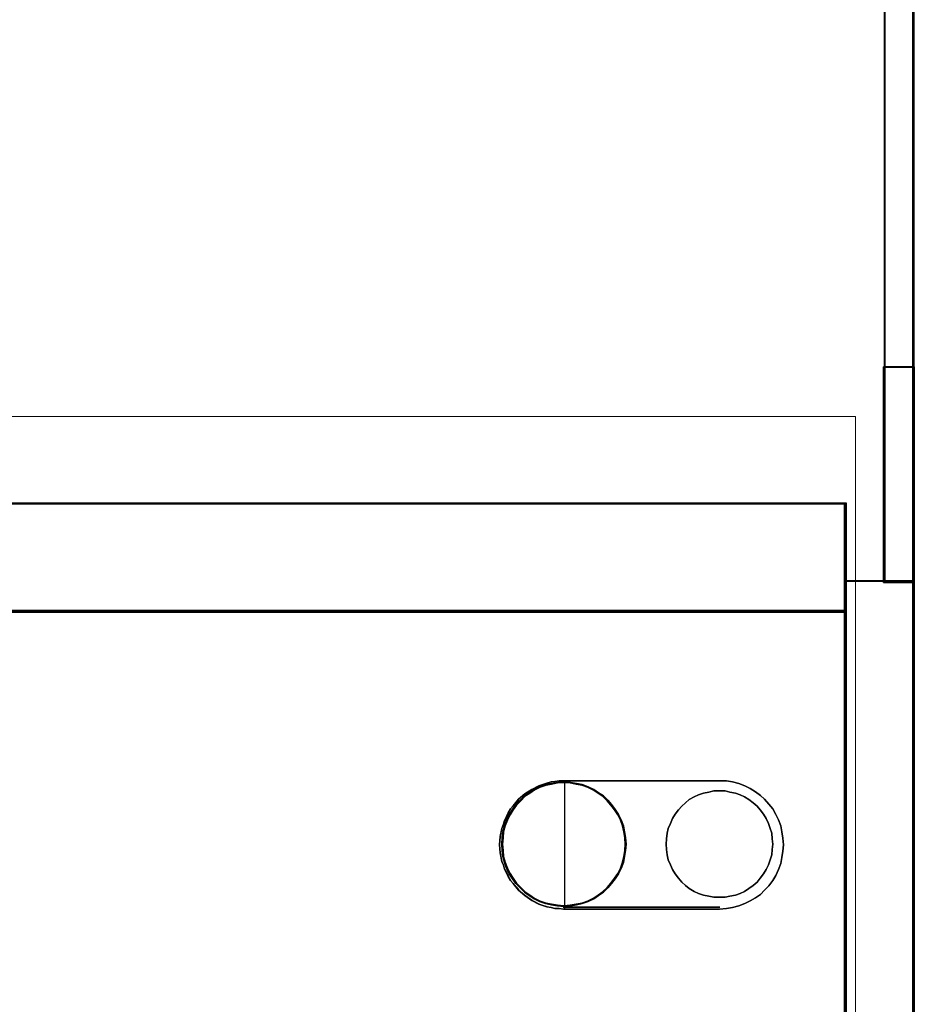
# Model space of a CAD drawing. Header units: millimetres. Extents: x -1290 to 1795, y -4192 to -1311.
# Tile 1053 of 1056: x 1507 to 1516, y -1922 to -1912. Entities that reach past the tile are written whole.
import ezdxf

# ---------------------------------------------------------------- set-up
doc = ezdxf.new("R2010")
doc.units = ezdxf.units.MM
doc.layers.add('30', color=7, linetype='Continuous')
doc.layers.add('Aparatura', color=7, linetype='Continuous', lineweight=13)

# ---------------------------------------------------------------- blocks, each defined once
blk = doc.blocks.new('*U178')
at = {"layer": '30', "color": 7}
for points in [[(550.756595, -710.941748), (550.756595, -699.849237), (550.756595, -710.941748)], [(550.756595, -710.941748), (550.756595, -699.849237), (550.756595, -710.941748)], [(550.756595, -710.941748), (552.351766, -710.941748), (552.351766, -699.849237), (550.756595, -699.849237), (550.756595, -710.941748)], [(550.799562, -710.898657), (552.308799, -710.898657), (552.308799, -699.892329), (550.799562, -699.892329), (550.799562, -710.898657)], [(552.264041, -710.941748), (552.264041, -699.849237), (552.264041, -710.941748)], [(552.264041, -710.941748), (552.264041, -699.849237), (552.264041, -710.941748)], [(117.158256, -706.874973), (548.842747, -706.874973), (117.158256, -706.874973)], [(548.842747, -706.874973), (117.158256, -706.874973), (117.158256, -709.439856), (117.158256, -710.917451), (117.158256, -712.478684), (548.842747, -712.478684), (548.842747, -710.917451), (548.842747, -709.439856), (548.842747, -706.874973)], [(548.755022, -706.874973), (548.755022, -709.487405), (548.755022, -706.874973)], [(548.755022, -712.478684), (548.755022, -709.399426), (548.755022, -712.478684)], [(552.351766, -710.85377), (548.755022, -710.85377), (552.351766, -710.85377)], [(548.755022, -713.909889), (548.755022, -734.972333), (548.755022, -736.486626), (548.755022, -737.945854), (550.80629, -737.945854), (552.351766, -737.945854), (552.351766, -710.85377), (550.80629, -710.85377), (548.755022, -710.85377), (548.755022, -712.395596), (548.755022, -713.909889)], [(548.79799, -713.943259), (548.79799, -734.9387), (548.79799, -736.448177), (548.79799, -737.902763), (550.800248, -737.902763), (552.308799, -737.902763), (552.308799, -710.896861), (550.800248, -710.896861), (548.79799, -710.896861), (548.79799, -712.433783), (548.79799, -713.943259)], [(552.264041, -710.85377), (552.264041, -737.945854), (552.264041, -710.85377)], [(117.158256, -712.390705), (548.842747, -712.390705), (117.158256, -712.390705)], [(548.842747, -712.390705), (117.158256, -712.390705), (117.158256, -713.905613), (117.158256, -734.976603), (117.158256, -736.491511), (548.842747, -736.491511), (548.842747, -734.976603), (548.842747, -713.905613), (548.842747, -712.390705)], [(548.755022, -713.986892), (548.755022, -712.390705), (548.755022, -713.986892)], [(548.755022, -713.898914), (548.755022, -734.981507), (548.755022, -713.898914)], [(534.366255, -721.145494), (534.141066, -721.145494), (533.915878, -721.173305), (533.718838, -721.201116), (533.493649, -721.256738), (533.071421, -721.395794), (532.705489, -721.590472), (532.339558, -721.81296), (532.001775, -722.091071), (531.861032, -722.257938), (531.720289, -722.424804), (531.579546, -722.591671), (531.466952, -722.786348), (531.382506, -722.981026), (531.269912, -723.175704), (531.213615, -723.370381), (531.129169, -723.59287), (531.044723, -724.010036), (531.016575, -724.427203), (531.044723, -724.844369), (531.129169, -725.289346), (531.213615, -725.484024), (531.269912, -725.678702), (531.382506, -725.873379), (531.466952, -726.068057), (531.579546, -726.262735), (531.720289, -726.429601), (531.861032, -726.596468), (532.001775, -726.763334), (532.339558, -727.041445), (532.705489, -727.291745), (533.071421, -727.486423), (533.493649, -727.625478), (533.718838, -727.653289), (533.915878, -727.708911), (534.141066, -727.708911), (534.366255, -727.736722), (534.366255, -721.145494)], [(534.298474, -727.736722), (534.077842, -727.708911), (533.85721, -727.708911), (533.664157, -727.653289), (533.443525, -727.625478), (533.02984, -727.486423), (532.671314, -727.291745), (532.312787, -727.041445), (531.981839, -726.763334), (531.843944, -726.596468), (531.706049, -726.429601), (531.568154, -726.262735), (531.457838, -726.068057), (531.375101, -725.873379), (531.264785, -725.678702), (531.209627, -725.484024), (531.12689, -725.289346), (531.044153, -724.844369), (531.016575, -724.427203), (531.044153, -724.010036), (531.12689, -723.59287), (531.209627, -723.370381), (531.264785, -723.175704), (531.375101, -722.981026), (531.457838, -722.786348), (531.568154, -722.591671), (531.706049, -722.424804), (531.843944, -722.257938), (531.981839, -722.091071), (532.312787, -721.81296), (532.671314, -721.590472), (533.02984, -721.395794), (533.443525, -721.256738), (533.664157, -721.201116), (533.85721, -721.173305), (534.077842, -721.145494), (534.298474, -721.145494), (542.323958, -721.145494), (542.682485, -721.145494), (542.985853, -721.201116), (543.316801, -721.28455), (543.62017, -721.395794), (543.89596, -721.534849), (544.17175, -721.701716), (544.41996, -721.896394), (544.640592, -722.091071), (544.861224, -722.341371), (545.054277, -722.591671), (545.219751, -722.869782), (545.357646, -723.147893), (545.467962, -723.453815), (545.52312, -723.759737), (545.578278, -724.09347), (545.605857, -724.427203), (545.578278, -724.760936), (545.52312, -725.094669), (545.467962, -725.400591), (545.357646, -725.706513), (545.219751, -726.012435), (545.054277, -726.262735), (544.861224, -726.540846), (544.640592, -726.763334), (544.41996, -726.985823), (544.17175, -727.152689), (543.89596, -727.319556), (543.62017, -727.458611), (543.316801, -727.569856), (542.985853, -727.653289), (542.682485, -727.708911), (542.323958, -727.736722), (534.298474, -727.736722)], [(534.298474, -721.145494), (534.077842, -721.145494), (533.85721, -721.173305), (533.664157, -721.201116), (533.443525, -721.256738), (533.02984, -721.395794), (532.671314, -721.590472), (532.312787, -721.81296), (531.981839, -722.091071), (531.843944, -722.257938), (531.706049, -722.424804), (531.568154, -722.591671), (531.457838, -722.786348), (531.375101, -722.981026), (531.264785, -723.175704), (531.209627, -723.370381), (531.12689, -723.59287), (531.044153, -724.010036), (531.016575, -724.427203), (531.044153, -724.844369), (531.12689, -725.289346), (531.209627, -725.484024), (531.264785, -725.678702), (531.375101, -725.873379), (531.457838, -726.068057), (531.568154, -726.262735), (531.706049, -726.429601), (531.843944, -726.596468), (531.981839, -726.763334), (532.312787, -727.041445), (532.671314, -727.291745), (533.02984, -727.486423), (533.443525, -727.625478), (533.664157, -727.653289), (533.85721, -727.708911), (534.077842, -727.708911), (534.298474, -727.736722), (542.323958, -727.736722), (542.682485, -727.708911), (542.985853, -727.653289), (543.316801, -727.569856), (543.62017, -727.458611), (543.89596, -727.319556), (544.17175, -727.152689), (544.41996, -726.985823), (544.640592, -726.763334), (544.861224, -726.540846), (545.054277, -726.262735), (545.219751, -726.012435), (545.357646, -725.706513), (545.467962, -725.400591), (545.52312, -725.094669), (545.578278, -724.760936), (545.605857, -724.427203), (545.578278, -724.09347), (545.52312, -723.759737), (545.467962, -723.453815), (545.357646, -723.147893), (545.219751, -722.869782), (545.054277, -722.591671), (544.861224, -722.341371), (544.640592, -722.091071), (544.41996, -721.896394), (544.17175, -721.701716), (543.89596, -721.534849), (543.62017, -721.395794), (543.316801, -721.28455), (542.985853, -721.201116), (542.682485, -721.145494), (542.323958, -721.145494), (534.298474, -721.145494)], [(537.519001, -724.398914), (537.491204, -724.065048), (537.435611, -723.759003), (537.380018, -723.452959), (537.268832, -723.146914), (537.129849, -722.868692), (536.963069, -722.618292), (536.768493, -722.367892), (536.573917, -722.145314), (536.351544, -721.922736), (536.101375, -721.755803), (535.851205, -721.58887), (535.573239, -721.449759), (535.267477, -721.33847), (534.961714, -721.282825), (534.655952, -721.227181), (534.322392, -721.199359), (533.988833, -721.227181), (533.683071, -721.282825), (533.377308, -721.33847), (533.071546, -721.449759), (532.79358, -721.58887), (532.54341, -721.755803), (532.293241, -721.922736), (532.070868, -722.145314), (531.848495, -722.367892), (531.681716, -722.618292), (531.514936, -722.868692), (531.375953, -723.146914), (531.264767, -723.452959), (531.181377, -723.759003), (531.15358, -724.065048), (531.125784, -724.398914), (531.15358, -724.732781), (531.181377, -725.038825), (531.264767, -725.34487), (531.375953, -725.650914), (531.514936, -725.929137), (531.681716, -726.179537), (531.848495, -726.429937), (532.070868, -726.652514), (532.293241, -726.875092), (532.54341, -727.042026), (532.79358, -727.208959), (533.071546, -727.34807), (533.377308, -727.459359), (533.683071, -727.515003), (533.988833, -727.570648), (534.322392, -727.59847), (534.655952, -727.570648), (534.961714, -727.515003), (535.267477, -727.459359), (535.573239, -727.34807), (535.851205, -727.208959), (536.101375, -727.042026), (536.351544, -726.875092), (536.573917, -726.652514), (536.768493, -726.429937), (536.963069, -726.179537), (537.129849, -725.929137), (537.268832, -725.650914), (537.380018, -725.34487), (537.435611, -725.038825), (537.491204, -724.732781), (537.519001, -724.398914)], [(534.322392, -721.199359), (533.988833, -721.227181), (533.683071, -721.282825), (533.377308, -721.33847), (533.071546, -721.449759), (532.79358, -721.58887), (532.54341, -721.755803), (532.293241, -721.922736), (532.070868, -722.145314), (531.848495, -722.367892), (531.681716, -722.618292), (531.514936, -722.868692), (531.375953, -723.146914), (531.264767, -723.452959), (531.181377, -723.759003), (531.15358, -724.065048), (531.125784, -724.398914), (531.15358, -724.732781), (531.181377, -725.038825), (531.264767, -725.34487), (531.375953, -725.650914), (531.514936, -725.929137), (531.681716, -726.179537), (531.848495, -726.429937), (532.070868, -726.652514), (532.293241, -726.875092), (532.54341, -727.042026), (532.79358, -727.208959), (533.071546, -727.34807), (533.377308, -727.459359), (533.683071, -727.515003), (533.988833, -727.570648), (534.322392, -727.59847), (534.655952, -727.570648), (534.961714, -727.515003), (535.267477, -727.459359), (535.573239, -727.34807), (535.851205, -727.208959), (536.101375, -727.042026), (536.351544, -726.875092), (536.573917, -726.652514), (536.768493, -726.429937), (536.963069, -726.179537), (537.129849, -725.929137), (537.268832, -725.650914), (537.380018, -725.34487), (537.435611, -725.038825), (537.491204, -724.732781), (537.519001, -724.398914), (537.491204, -724.065048), (537.435611, -723.759003), (537.380018, -723.452959), (537.268832, -723.146914), (537.129849, -722.868692), (536.963069, -722.618292), (536.768493, -722.367892), (536.573917, -722.145314), (536.351544, -721.922736), (536.101375, -721.755803), (535.851205, -721.58887), (535.573239, -721.449759), (535.267477, -721.33847), (534.961714, -721.282825), (534.655952, -721.227181), (534.322392, -721.199359)], [(534.322392, -721.199359), (534.655952, -721.227181), (534.961714, -721.282825), (535.267477, -721.33847), (535.573239, -721.449759), (535.851205, -721.58887), (536.101375, -721.755803), (536.351544, -721.922736), (536.573917, -722.145314), (536.768493, -722.367892), (536.963069, -722.618292), (537.129849, -722.868692), (537.268832, -723.146914), (537.380018, -723.452959), (537.435611, -723.759003), (537.491204, -724.065048), (537.519001, -724.398914), (537.491204, -724.732781), (537.435611, -725.038825), (537.380018, -725.34487), (537.268832, -725.650914), (537.129849, -725.929137), (536.963069, -726.179537), (536.768493, -726.429937), (536.573917, -726.652514), (536.351544, -726.875092), (536.101375, -727.042026), (535.851205, -727.208959), (535.573239, -727.34807), (535.267477, -727.459359), (534.961714, -727.515003), (534.655952, -727.570648), (534.322392, -727.59847), (533.988833, -727.570648), (533.683071, -727.515003), (533.377308, -727.459359), (533.071546, -727.34807), (532.79358, -727.208959), (532.54341, -727.042026), (532.293241, -726.875092), (532.070868, -726.652514), (531.848495, -726.429937), (531.681716, -726.179537), (531.514936, -725.929137), (531.375953, -725.650914), (531.264767, -725.34487), (531.181377, -725.038825), (531.15358, -724.732781), (531.125784, -724.398914), (531.15358, -724.065048), (531.181377, -723.759003), (531.264767, -723.452959), (531.375953, -723.146914), (531.514936, -722.868692), (531.681716, -722.618292), (531.848495, -722.367892), (532.070868, -722.145314), (532.293241, -721.922736), (532.54341, -721.755803), (532.79358, -721.58887), (533.071546, -721.449759), (533.377308, -721.33847), (533.683071, -721.282825), (533.988833, -721.227181), (534.322392, -721.199359)], [(534.322392, -721.24245), (533.993317, -721.269898), (533.691664, -721.324793), (533.390012, -721.379688), (533.088359, -721.489478), (532.814129, -721.626716), (532.567323, -721.791401), (532.320516, -721.956086), (532.101132, -722.175666), (531.881748, -722.395246), (531.717211, -722.642273), (531.552673, -722.889301), (531.415558, -723.163776), (531.305866, -723.465699), (531.223597, -723.767622), (531.196174, -724.069544), (531.168751, -724.398914), (531.196174, -724.728284), (531.223597, -725.030207), (531.305866, -725.33213), (531.415558, -725.634052), (531.552673, -725.908528), (531.717211, -726.155555), (531.881748, -726.402583), (532.101132, -726.622163), (532.320516, -726.841743), (532.567323, -727.006428), (532.814129, -727.171113), (533.088359, -727.308351), (533.390012, -727.418141), (533.691664, -727.473036), (533.993317, -727.527931), (534.322392, -727.555378), (534.651468, -727.527931), (534.953121, -727.473036), (535.254773, -727.418141), (535.556426, -727.308351), (535.830655, -727.171113), (536.077462, -727.006428), (536.324269, -726.841743), (536.543653, -726.622163), (536.735613, -726.402583), (536.927574, -726.155555), (537.092112, -725.908528), (537.229227, -725.634052), (537.338919, -725.33213), (537.393764, -725.030207), (537.44861, -724.728284), (537.476033, -724.398914), (537.44861, -724.069544), (537.393764, -723.767622), (537.338919, -723.465699), (537.229227, -723.163776), (537.092112, -722.889301), (536.927574, -722.642273), (536.735613, -722.395246), (536.543653, -722.175666), (536.324269, -721.956086), (536.077462, -721.791401), (535.830655, -721.626716), (535.556426, -721.489478), (535.254773, -721.379688), (534.953121, -721.324793), (534.651468, -721.269898), (534.322392, -721.24245)], [(534.27853, -721.145494), (542.343902, -721.145494), (534.27853, -721.145494)], [(545.05802, -724.399812), (545.030166, -724.120871), (545.002311, -723.841929), (544.918748, -723.590882), (544.835185, -723.339834), (544.723767, -723.088787), (544.584495, -722.865634), (544.417369, -722.64248), (544.250242, -722.447221), (544.055262, -722.279856), (543.832426, -722.112491), (543.609591, -721.973021), (543.386756, -721.861444), (543.136066, -721.777762), (542.857522, -721.721973), (542.606833, -721.666185), (542.300434, -721.666185), (542.02189, -721.666185), (541.771201, -721.721973), (541.492657, -721.777762), (541.241967, -721.861444), (541.019132, -721.973021), (540.768442, -722.112491), (540.573461, -722.279856), (540.37848, -722.447221), (540.211354, -722.64248), (540.044228, -722.865634), (539.904956, -723.088787), (539.793538, -723.339834), (539.68212, -723.590882), (539.626412, -723.841929), (539.598557, -724.120871), (539.570703, -724.399812), (539.598557, -724.678754), (539.626412, -724.957695), (539.68212, -725.208743), (539.793538, -725.45979), (539.904956, -725.710837), (540.044228, -725.933991), (540.211354, -726.157144), (540.37848, -726.352403), (540.573461, -726.519768), (540.768442, -726.687133), (541.019132, -726.826603), (541.241967, -726.93818), (541.492657, -727.021863), (541.771201, -727.077651), (542.02189, -727.133439), (542.300434, -727.133439), (542.606833, -727.133439), (542.857522, -727.077651), (543.136066, -727.021863), (543.386756, -726.93818), (543.609591, -726.826603), (543.832426, -726.687133), (544.055262, -726.519768), (544.250242, -726.352403), (544.417369, -726.157144), (544.584495, -725.933991), (544.723767, -725.710837), (544.835185, -725.45979), (544.918748, -725.208743), (545.002311, -724.957695), (545.030166, -724.678754), (545.05802, -724.399812)], [(539.570703, -724.399812), (539.598557, -724.120871), (539.626412, -723.841929), (539.68212, -723.590882), (539.793538, -723.339834), (539.904956, -723.088787), (540.044228, -722.865634), (540.211354, -722.64248), (540.37848, -722.447221), (540.573461, -722.279856), (540.768442, -722.112491), (541.019132, -721.973021), (541.241967, -721.861444), (541.492657, -721.777762), (541.771201, -721.721973), (542.02189, -721.666185), (542.300434, -721.666185), (542.606833, -721.666185), (542.857522, -721.721973), (543.136066, -721.777762), (543.386756, -721.861444), (543.609591, -721.973021), (543.832426, -722.112491), (544.055262, -722.279856), (544.250242, -722.447221), (544.417369, -722.64248), (544.584495, -722.865634), (544.723767, -723.088787), (544.835185, -723.339834), (544.918748, -723.590882), (545.002311, -723.841929), (545.030166, -724.120871), (545.05802, -724.399812), (545.030166, -724.678754), (545.002311, -724.957695), (544.918748, -725.208743), (544.835185, -725.45979), (544.723767, -725.710837), (544.584495, -725.933991), (544.417369, -726.157144), (544.250242, -726.352403), (544.055262, -726.519768), (543.832426, -726.687133), (543.609591, -726.826603), (543.386756, -726.93818), (543.136066, -727.021863), (542.857522, -727.077651), (542.606833, -727.133439), (542.300434, -727.133439), (542.02189, -727.133439), (541.771201, -727.077651), (541.492657, -727.021863), (541.241967, -726.93818), (541.019132, -726.826603), (540.768442, -726.687133), (540.573461, -726.519768), (540.37848, -726.352403), (540.211354, -726.157144), (540.044228, -725.933991), (539.904956, -725.710837), (539.793538, -725.45979), (539.68212, -725.208743), (539.626412, -724.957695), (539.598557, -724.678754), (539.570703, -724.399812)], [(542.343902, -727.648744), (534.27853, -727.648744), (542.343902, -727.648744)]]:
    blk.add_lwpolyline(points, close=True, dxfattribs=at)
at = {"layer": '30', "color": 59}
for points in [[(552.351766, -699.849237), (550.756595, -699.849237), (552.351766, -699.849237)], [(548.79978, -706.916269), (117.201224, -706.916269), (117.201224, -709.442527), (117.201224, -710.897871), (117.201224, -712.435593), (548.79978, -712.435593), (548.79978, -710.897871), (548.79978, -709.442527), (548.79978, -706.916269)]]:
    blk.add_lwpolyline(points, close=True, dxfattribs=at)

msp = doc.modelspace()

# ---------------------------------------------------------------- linework, layer by layer
at = {"layer": 'Aparatura', "color": 7, "lineweight": 13}
for points in [[(1515.872, -1915.46), (1515.872, -1917.658), (1516.179, -1917.658), (1516.179, -1915.46), (1516.179, -1913.75), (1516.179, -1913.555), (1516.179, -1897.185), (1516.179, -1896.976), (1516.179, -1893.082), (1515.872, -1893.082), (1515.872, -1896.976), (1515.872, -1897.185), (1515.872, -1913.555), (1515.872, -1913.75), (1515.872, -1915.46)], [(1515.88, -1915.455), (1515.88, -1917.651), (1516.172, -1917.651), (1516.172, -1915.455), (1516.172, -1913.745), (1516.172, -1913.55), (1516.172, -1897.19), (1516.172, -1896.981), (1516.172, -1893.089), (1515.88, -1893.089), (1515.88, -1896.981), (1515.88, -1897.19), (1515.88, -1913.55), (1515.88, -1913.745), (1515.88, -1915.455)], [(1515.872, -1913.557), (1515.872, -1897.182), (1515.872, -1913.557)], [(1516.164, -1913.557), (1516.164, -1897.182), (1516.164, -1913.557)], [(1515.872, -1913.543), (1515.872, -1913.752), (1515.872, -1913.543)], [(1516.164, -1913.543), (1516.164, -1913.752), (1516.164, -1913.543)], [(1515.872, -1913.737), (1515.872, -1915.462), (1515.872, -1913.737)], [(1516.164, -1913.737), (1516.164, -1915.462), (1516.164, -1913.737)], [(1429.229, -1915.959), (1515.575, -1915.959), (1515.575, -1924.956), (1429.229, -1924.956), (1429.229, -1915.959)]]:
    msp.add_lwpolyline(points, close=True, dxfattribs=at)
for points in [[(1516.164, -1897.191), (1516.164, -1913.553), (1516.164, -1913.748), (1516.164, -1915.458), (1516.164, -1917.654), (1516.164, -1923.048), (1516.164, -1926.94), (1516.164, -1927.134), (1516.164, -1943.524), (1516.164, -1943.718), (1516.164, -1945.414), (1516.164, -1947.611), (1516.164, -1953.004), (1516.164, -1955.201), (1516.164, -1957.105), (1516.164, -1962.401), (1516.164, -1962.999), (1516.262, -1962.999), (1516.359, -1962.999), (1516.359, -1966.989)], [(1516.171, -1897.19), (1516.171, -1913.55), (1516.171, -1913.745), (1516.171, -1915.454), (1516.171, -1917.651), (1516.171, -1923.044), (1516.171, -1926.936), (1516.171, -1927.13), (1516.171, -1943.519), (1516.171, -1943.713), (1516.171, -1945.409), (1516.171, -1947.605), (1516.171, -1952.998), (1516.171, -1955.195), (1516.171, -1957.099), (1516.171, -1962.395), (1516.171, -1962.992), (1516.269, -1962.992), (1516.366, -1962.992), (1516.366, -1966.982)], [(1429.229, -1924.956), (1429.229, -1915.959), (1515.575, -1915.959), (1515.575, -1924.956)]]:
    msp.add_lwpolyline(points, dxfattribs=at)

# ---------------------------------------------------------------- block references
at = {"layer": 'Aparatura', "color": 7, "lineweight": 13, "xscale": 0.2, "yscale": 0.2, "zscale": 0.2}
msp.add_blockref('*U178', (1405.714, -1775.478), dxfattribs=at)

doc.saveas('drawing.dxf')
